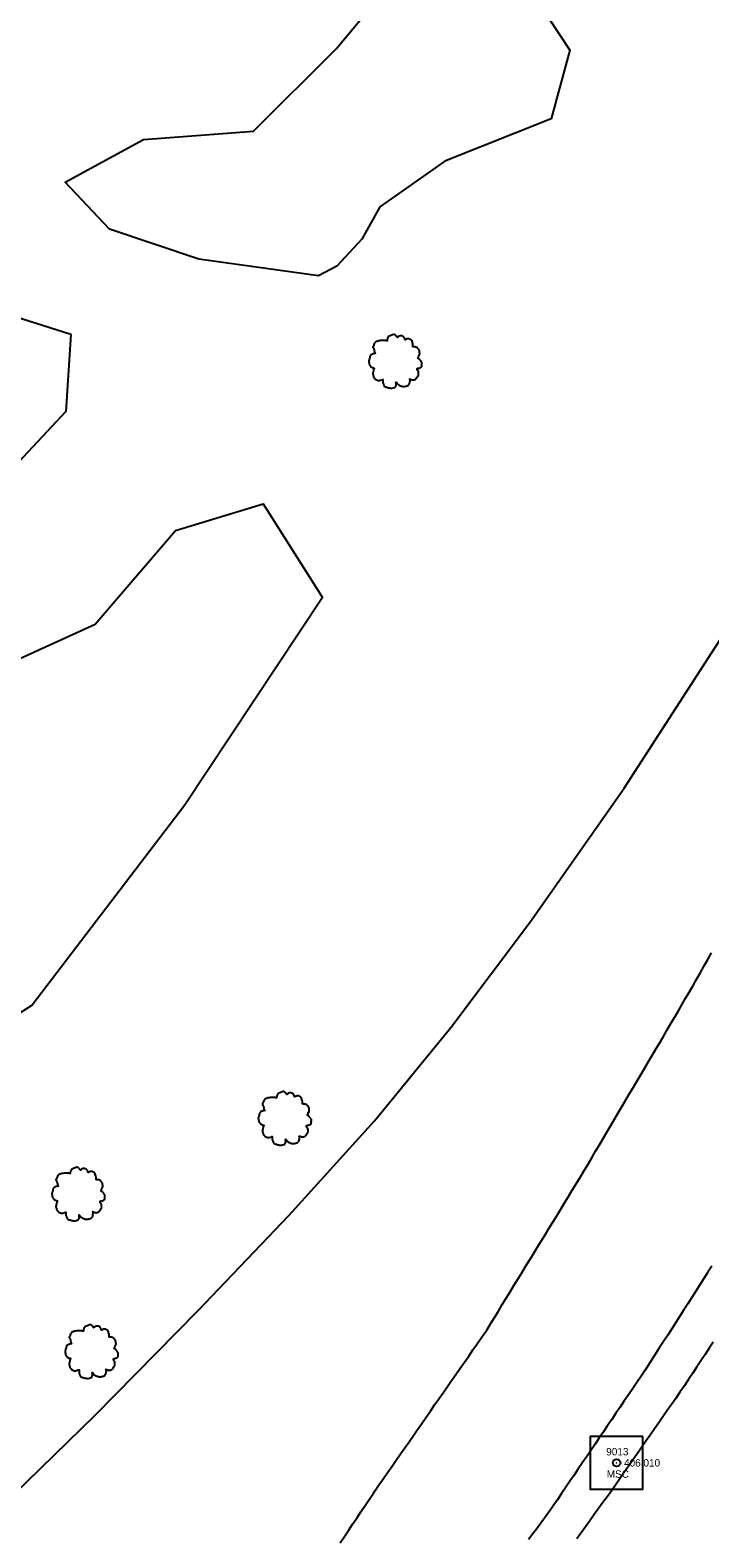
# Model space of a CAD drawing. Extents: x 1901471 to 1963503, y 756461 to 799997.
# Drawn here: x 1928650.8 to 1928742, y 772867.2 to 773069.5 of the extents above; entities that cross this region are included whole.
import ezdxf

# ---------------------------------------------------------------- set-up
doc = ezdxf.new("R2010")
doc.units = 0
for name, color, linetype in [('RD_EX_Fence_Other', 7, 'Continuous'), ('RD_EX_H2O', 7, 'Continuous'), ('RD_EX_Road', 7, 'Continuous'), ('RD_EX_Road_txCode', 7, 'Continuous'), ('RD_EX_VEG', 7, 'Continuous'), ('RD_HC_Cl', 7, 'Continuous'), ('RD_HC_Survey', 7, 'Continuous'), ('RD_HC_txCode', 7, 'Continuous'), ('RD_SMD_Locator', 7, 'Continuous')]:
    doc.layers.add(name, color=color, linetype=linetype)

# ---------------------------------------------------------------- blocks, each defined once
blk = doc.blocks.new('T2')
at = {"layer": 'RD_EX_VEG'}
for points in [[(0.05, 7.21), (-0.25, 7.24), (-0.57, 7.14), (-0.82, 7.04), (-1.05, 6.96), (-1.27, 6.86), (-1.57, 6.69), (-1.8, 6.49), (-1.92, 6.24), (-1.97, 6.01), (-2.02, 5.74), (-2.02, 5.56), (-2.15, 5.54), (-2.3, 5.56), (-2.55, 5.64), (-2.8, 5.64), (-3.05, 5.64), (-3.4, 5.61), (-3.75, 5.61), (-4.02, 5.56), (-4.35, 5.51), (-4.72, 5.39), (-5.07, 5.26), (-5.37, 5.01), (-5.62, 4.54), (-5.75, 4.19), (-5.9, 3.94), (-5.75, 3.49), (-5.57, 3.14), (-5.55, 2.94), (-5.47, 2.52), (-5.37, 2.29), (-5.25, 2.09), (-5.32, 2.07), (-5.7, 2.02), (-6, 1.92), (-6.42, 1.69), (-6.64, 1.47), (-6.74, 1.14), (-6.77, 0.79), (-6.87, 0.59), (-6.94, 0.32), (-6.97, 0.24), (-7.02, -0.08), (-6.92, -0.53), (-6.89, -0.88), (-6.77, -1.11), (-6.62, -1.28), (-6.44, -1.53), (-6.05, -1.76), (-5.72, -1.86), (-5.52, -1.88), (-5.7, -2.38), (-5.75, -2.73), (-5.87, -3.13), (-5.87, -3.21), (-5.92, -3.68), (-5.77, -4.01), (-5.7, -4.38), (-5.52, -4.61), (-5.25, -4.91), (-4.92, -5.13), (-4.42, -5.26), (-4.02, -5.23), (-3.45, -5.06), (-3.2, -4.98), (-3.22, -5.16), (-3.2, -5.53), (-3.2, -5.96), (-3.05, -6.28), (-2.95, -6.56), (-2.8, -6.81), (-2.47, -7.03), (-2.07, -7.11), (-1.65, -7.26), (-1.2, -7.33), (-0.7, -7.36), (-0.1, -7.21), (0.18, -7.08), (0.28, -6.91), (0.48, -6.53), (0.43, -6.31), (0.45, -5.71), (0.55, -5.88), (0.73, -6.23), (1.23, -6.53), (1.63, -6.71), (2.1, -6.86), (2.4, -6.93), (2.88, -6.86), (3.25, -6.78), (3.63, -6.66), (3.93, -6.38), (4.1, -6.11), (4.15, -5.83), (4.23, -5.46), (4.28, -5.28)], [(4.28, -5.28), (4.2, -5.11), (4.15, -4.86), (4.23, -4.88), (4.4, -4.93), (4.68, -5.06), (4.9, -5.13), (5.23, -5.11), (5.5, -5.01), (5.95, -4.73), (6.22, -4.26), (6.5, -3.86), (6.57, -3.53), (6.52, -3.31), (6.5, -2.81), (6.3, -2.56), (6.25, -2.43), (6.15, -2.03), (6.22, -1.98), (6.5, -1.93), (6.87, -1.81), (7.15, -1.68), (7.37, -1.51), (7.45, -1.28), (7.42, -0.88), (7.47, -0.48), (7.4, -0.33), (7.3, -0.18), (7.22, 0.02), (7.07, 0.17), (6.97, 0.32), (6.87, 0.42), (6.75, 0.57), (6.57, 0.69), (6.42, 0.74), (6.37, 0.89), (6.52, 1.09), (6.57, 1.19), (6.6, 1.42), (6.82, 1.77), (6.87, 2.17), (6.82, 2.59), (6.77, 2.87), (6.62, 3.14), (6.42, 3.39), (6.3, 3.56), (6.12, 3.69), (5.8, 3.81), (5.55, 3.86), (5.2, 3.86), (5, 3.91), (5.03, 3.96), (5.03, 4.11), (5.03, 4.39), (4.95, 4.84), (4.8, 5.34), (4.8, 5.36), (4.7, 5.61), (4.48, 5.81), (4.3, 5.91), (4.1, 6.04), (3.85, 6.06), (3.55, 6.06), (3.28, 6.01), (3.08, 5.91), (2.9, 5.79), (2.83, 5.94), (2.73, 6.24), (2.68, 6.39), (2.53, 6.56), (2.3, 6.76), (1.85, 6.89), (1.23, 6.81), (0.93, 6.61), (0.78, 6.44), (0.73, 6.56), (0.53, 6.76), (0.43, 6.94), (0.25, 7.06), (0.1, 7.16), (0, 7.21)]]:
    blk.add_spline(points, degree=3, dxfattribs=at)

msp = doc.modelspace()

# ---------------------------------------------------------------- linework, layer by layer
at = {"layer": 'RD_EX_Fence_Other'}
msp.add_lwpolyline([(1928627.01, 772852.43), (1928645.03, 772869.57), (1928659.52, 772883.68), (1928673.32, 772897.7), (1928685.57, 772910.53), (1928697.02, 772923.18), (1928707.27, 772935.71), (1928717.97, 772949.95), (1928730.51, 772967.83), (1928740.8, 772983.73), (1928752.28, 773001.5), (1928760.73, 773014.75), (1928768.51, 773027.31), (1928774.45, 773038.34), (1928780.23, 773050.68), (1928786.25, 773066.35), (1928790.87, 773079.94), (1928798.3, 773102.84), (1928805.24, 773124.02), (1928812.59, 773145.01), (1928820.01, 773165.26), (1928828.56, 773190.64), (1928836.34, 773213.4)], dxfattribs=at)
at = {"layer": 'RD_EX_H2O'}
msp.add_lwpolyline([(1928692.43, 772866.58), (1928692.99, 772867.41), (1928693.55, 772868.24), (1928694.1, 772869.08), (1928694.66, 772869.91), (1928695.21, 772870.74), (1928695.77, 772871.57), (1928696.88, 772873.23), (1928697.11, 772873.58), (1928697.68, 772874.4), (1928698.25, 772875.22), (1928698.82, 772876.04), (1928699.39, 772876.87), (1928699.96, 772877.69), (1928700.53, 772878.51), (1928701.1, 772879.33), (1928701.68, 772880.15), (1928702.25, 772880.97), (1928702.82, 772881.79), (1928703.39, 772882.61), (1928703.96, 772883.43), (1928704.53, 772884.25), (1928705.1, 772885.08), (1928705.67, 772885.9), (1928706.24, 772886.72), (1928706.81, 772887.54), (1928707.38, 772888.36), (1928707.95, 772889.18), (1928708.53, 772890), (1928709.1, 772890.82), (1928709.67, 772891.64), (1928710.24, 772892.47), (1928710.81, 772893.29), (1928711.38, 772894.11), (1928711.95, 772894.93), (1928712.09, 772895.12), (1928712.61, 772895.98), (1928713.13, 772896.83), (1928713.65, 772897.68), (1928714.18, 772898.54), (1928714.7, 772899.39), (1928715.22, 772900.24), (1928715.74, 772901.09), (1928716.26, 772901.95), (1928716.79, 772902.8), (1928717.31, 772903.65), (1928717.83, 772904.5), (1928718.35, 772905.36), (1928718.87, 772906.21), (1928719.4, 772907.06), (1928719.92, 772907.92), (1928720.44, 772908.77), (1928720.96, 772909.62), (1928721.49, 772910.47), (1928722.01, 772911.33), (1928722.53, 772912.18), (1928722.53, 772912.18), (1928723.05, 772913.03), (1928723.57, 772913.88), (1928724.1, 772914.74), (1928724.66, 772915.66), (1928725.17, 772916.52), (1928725.68, 772917.39), (1928726.19, 772918.25), (1928726.69, 772919.11), (1928727.2, 772919.97), (1928727.71, 772920.83), (1928728.22, 772921.69), (1928728.72, 772922.55), (1928729.23, 772923.42), (1928729.74, 772924.28), (1928730.25, 772925.14), (1928730.76, 772926), (1928731.26, 772926.86), (1928731.77, 772927.72), (1928732.28, 772928.58), (1928732.79, 772929.45), (1928733.29, 772930.31), (1928733.8, 772931.17), (1928734.31, 772932.03), (1928734.82, 772932.89), (1928735.33, 772933.75), (1928735.83, 772934.61), (1928736.34, 772935.48), (1928736.85, 772936.34), (1928737.36, 772937.2), (1928737.86, 772938.06), (1928738.28, 772938.76), (1928738.77, 772939.63), (1928739.27, 772940.5), (1928739.27, 772940.5), (1928739.76, 772941.37), (1928740.26, 772942.24), (1928740.75, 772943.11), (1928741.25, 772943.97), (1928741.74, 772944.84), (1928742.24, 772945.71)], dxfattribs=at)
at = {"layer": 'RD_EX_Road'}
for points in [[(1928742.3, 772903.71), (1928741.76, 772902.87), (1928741.22, 772902.03), (1928740.68, 772901.18), (1928740.14, 772900.34), (1928739.6, 772899.5), (1928739.06, 772898.66), (1928738.52, 772897.82), (1928737.98, 772896.98), (1928737.44, 772896.13), (1928736.9, 772895.29), (1928736.36, 772894.45), (1928735.82, 772893.61), (1928735.28, 772892.77), (1928734.74, 772891.92), (1928734.2, 772891.08), (1928733.66, 772890.24), (1928733.35, 772889.75), (1928732.79, 772888.93), (1928732.23, 772888.1), (1928731.67, 772887.27), (1928731.11, 772886.44), (1928730.54, 772885.62), (1928729.98, 772884.79), (1928729.42, 772883.96), (1928728.86, 772883.13), (1928728.3, 772882.3), (1928727.74, 772881.48), (1928727.18, 772880.65), (1928726.62, 772879.82), (1928726.06, 772878.99), (1928725.5, 772878.17), (1928724.94, 772877.34), (1928724.37, 772876.51), (1928723.81, 772875.68), (1928723.25, 772874.85), (1928722.69, 772874.03), (1928722.13, 772873.2), (1928721.57, 772872.37), (1928721.01, 772871.54), (1928720.66, 772871.03), (1928720.06, 772870.22), (1928719.47, 772869.42), (1928718.88, 772868.61), (1928718.28, 772867.81), (1928717.69, 772867.01)], [(1928742.47, 772893.51), (1928741.92, 772892.68), (1928741.37, 772891.84), (1928740.82, 772891.01), (1928740.27, 772890.17), (1928739.72, 772889.34), (1928739.17, 772888.5), (1928738.58, 772887.61), (1928738.01, 772886.79), (1928737.44, 772885.96), (1928736.87, 772885.14), (1928736.3, 772884.32), (1928735.73, 772883.5), (1928735.16, 772882.68), (1928734.59, 772881.86), (1928734.02, 772881.04), (1928733.45, 772880.21), (1928732.87, 772879.39), (1928732.3, 772878.57), (1928731.73, 772877.75), (1928731.16, 772876.93), (1928730.59, 772876.11), (1928730.02, 772875.29), (1928729.45, 772874.46), (1928728.86, 772873.6), (1928728.27, 772872.79), (1928727.68, 772871.98), (1928727.1, 772871.17), (1928726.51, 772870.36), (1928725.92, 772869.55), (1928725.34, 772868.74), (1928724.75, 772867.93), (1928724.16, 772867.12)]]:
    msp.add_lwpolyline(points, dxfattribs=at)
at = {"layer": 'RD_EX_VEG'}
msp.add_lwpolyline([(1928689.52, 773036.54), (1928673.45, 773038.77), (1928661.5, 773042.81), (1928655.56, 773049.13), (1928666.05, 773054.83), (1928680.82, 773055.97), (1928691.87, 773067), (1928703, 773080.34), (1928713, 773082.39), (1928723.23, 773066.82), (1928720.75, 773057.63), (1928706.45, 773051.93), (1928697.74, 773045.81), (1928695.35, 773041.48), (1928691.99, 773037.84)], close=True, dxfattribs=at)
for points in [[(1928636.55, 773034.99), (1928656.32, 773028.72), (1928655.62, 773018.34), (1928640.27, 773001.99)], [(1928638.23, 772980.1), (1928659.57, 772989.81), (1928670.36, 773002.41), (1928682.09, 773005.98), (1928690.05, 772993.39), (1928671.55, 772965.49), (1928651.13, 772938.73), (1928621.95, 772920.03)]]:
    msp.add_lwpolyline(points, dxfattribs=at)
at = {"layer": 'RD_HC_Cl'}
for centre, radius, start, end in [((1933934.02, 762479.74), 11482.38, 112.01316, 122.84589), ((1933920.67, 762509.14), 11420.5, 112.014247, 122.846378), ((1933910.03, 762523.4), 11373.86, 112.013249, 123.541888)]:
    msp.add_arc(centre, radius, start, end, dxfattribs=at)
at = {"layer": 'RD_HC_Survey'}
msp.add_lwpolyline([(1928733.04, 772880.84), (1928725.97, 772880.84), (1928725.97, 772873.77), (1928733.04, 772873.77)], close=True, dxfattribs=at)
msp.add_circle((1928729.51, 772877.31), 0.5, dxfattribs=at)
at = {"layer": 'RD_SMD_Locator'}
msp.add_circle((1928729.51, 772877.31), 0.001, dxfattribs=at)

# ---------------------------------------------------------------- block references
at = {"layer": 'RD_EX_VEG', "xscale": 0.4921259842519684, "yscale": 0.4921259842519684}
for p in [(1928699.72, 773025.11), (1928684.9, 772923.55), (1928657.21, 772913.4), (1928658.98, 772892.26)]:
    msp.add_blockref('T2', p, dxfattribs=at)

# ---------------------------------------------------------------- texts
at = {"layer": 'RD_EX_Road_txCode'}
msp.add_text('406.010', height=1, dxfattribs=at).set_placement((1928730.51, 772876.81))
at = {"layer": 'RD_HC_txCode'}
for s, p in [('9013', (1928728.12, 772878.31)), ('MSC', (1928728.19, 772875.31))]:
    msp.add_text(s, height=1, dxfattribs=at).set_placement(p)

doc.saveas('drawing.dxf')
